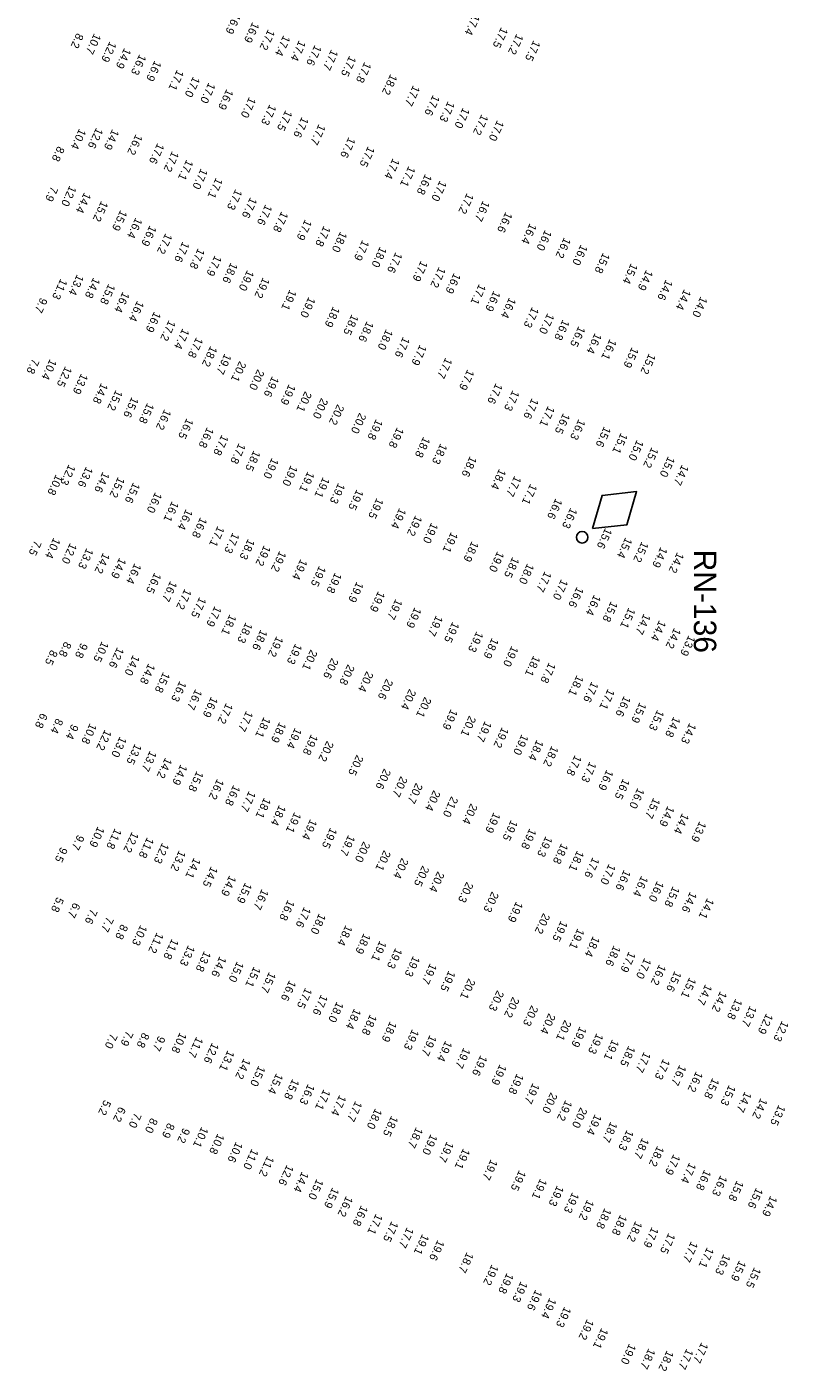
# Model space of a CAD drawing. Extents: x 1023796 to 1112670, y 656573 to 837340.
# Drawn here: x 1027141 to 1027617, y 824075 to 824915 of the extents above; entities that cross this region are included whole.
import ezdxf

# ---------------------------------------------------------------- set-up
doc = ezdxf.new("R2010")
doc.units = 0
doc.layers.add('V-CHAN-NAID', color=7, linetype='Continuous')
doc.layers.add('V-TOPO-SOUN', color=7, linetype='Continuous')

msp = doc.modelspace()

# ---------------------------------------------------------------- linework, layer by layer
at = {"layer": 'V-CHAN-NAID'}
msp.add_lwpolyline([(1027494.72, 824601.8), (1027516.23, 824604.18), (1027522.3, 824624.94), (1027500.8, 824622.56)], close=True, dxfattribs=at)
msp.add_circle((1027488.29, 824596.4), 3.6, dxfattribs=at)

# ---------------------------------------------------------------- texts
msp.add_text('RN-136', height=14, rotation=270, dxfattribs=at).set_placement((1027558.09, 824588.64))
at = {"layer": 'V-TOPO-SOUN'}
for s, p in [('16.9 ', (1027270.86, 824924.04)), ('17.4 ', (1027420.2, 824923.36)), ('16.9 ', (1027282.42, 824918.55)), ('17.5 ', (1027437.77, 824915.32)), ('8.2', (1027172.66, 824911.73)), ('10.7 ', (1027183.56, 824911.47)), ('12.9 ', (1027193.23, 824906.47)), ('17.2 ', (1027292.18, 824914.02)), ('17.4 ', (1027301.78, 824910.31)), ('17.4 ', (1027311.51, 824907.16)), ('17.2 ', (1027447.39, 824911.23)), ('17.5 ', (1027457.97, 824907.13)), ('14.9 ', (1027202.36, 824902.38)), ('16.3 ', (1027211.83, 824898.43)), ('17.6 ', (1027321.36, 824904.28)), ('17.7 ', (1027331.68, 824901.45)), ('16.9 ', (1027221.31, 824894.53)), ('17.5 ', (1027342.95, 824897.49)), ('17.8 ', (1027352.39, 824893.57)), ('17.1 ', (1027235.32, 824888.76)), ('17.0 ', (1027245.39, 824884.58)), ('18.2 ', (1027368.61, 824886.04)), ('17.0 ', (1027255.06, 824880.76)), ('16.9 ', (1027266.24, 824876.7)), ('17.7 ', (1027382.82, 824879.06)), ('17.6 ', (1027395.17, 824873.05)), ('17.0 ', (1027280.36, 824871.71)), ('17.3 ', (1027293.13, 824867.14)), ('17.3 ', (1027404.51, 824869.09)), ('17.0 ', (1027413.89, 824865.14)), ('17.5 ', (1027303.05, 824863.51)), ('17.6 ', (1027313.24, 824859.33)), ('17.2 ', (1027425.5, 824860.93)), ('17.0 ', (1027435.29, 824857.21)), ('10.4 ', (1027174.24, 824852.02)), ('12.6 ', (1027184.84, 824852.55)), ('14.9 ', (1027194.88, 824851.67)), ('16.2 ', (1027209.52, 824848.49)), ('17.7 ', (1027323.82, 824854.77)), ('8.8', (1027160.79, 824841.06)), ('17.6 ', (1027223.08, 824842.92)), ('17.6 ', (1027342.5, 824846.67)), ('17.5 ', (1027354.6, 824840.98)), ('17.2 ', (1027232.27, 824837.95)), ('17.1 ', (1027241.23, 824832.61)), ('17.4 ', (1027370.12, 824833.45)), ('17.0 ', (1027250.25, 824827.09)), ('17.1 ', (1027379.94, 824828.58)), ('16.8 ', (1027390.32, 824823.65)), ('7.9', (1027156.67, 824816.01)), ('12.0 ', (1027168.23, 824816.37)), ('17.1 ', (1027259.65, 824821.32)), ('17.3 ', (1027271.78, 824814.14)), ('17.0 ', (1027399.47, 824819.6)), ('14.4 ', (1027177.34, 824812.15)), ('15.2 ', (1027187.99, 824806.84)), ('17.6 ', (1027281.07, 824809.07)), ('17.2 ', (1027416.38, 824811.71)), ('16.7 ', (1027426.4, 824806.97)), ('15.9 ', (1027199.94, 824801.08)), ('17.6 ', (1027290.52, 824804.57)), ('17.8 ', (1027300.51, 824800.24)), ('16.6 ', (1027440.55, 824799.96)), ('16.4 ', (1027209.41, 824796.39)), ('16.9 ', (1027218.25, 824791.49)), ('17.9 ', (1027315.27, 824795.2)), ('17.8 ', (1027326.97, 824791.29)), ('16.4 ', (1027455.66, 824792.81)), ('17.2 ', (1027228.1, 824786.61)), ('17.6 ', (1027238.85, 824781.44)), ('18.0 ', (1027337.31, 824787.71)), ('17.9 ', (1027351.1, 824782.45)), ('16.0 ', (1027465.15, 824788.69)), ('16.2 ', (1027477.07, 824783.97)), ('17.8 ', (1027248.42, 824777.24)), ('17.9 ', (1027258.96, 824772.82)), ('18.0 ', (1027362.07, 824778.24)), ('17.6 ', (1027371.83, 824774.81)), ('16.0 ', (1027487.52, 824779.56)), ('15.8 ', (1027501.43, 824774.5)), ('18.6 ', (1027268.92, 824768.37)), ('17.9 ', (1027387.67, 824769.49)), ('17.2 ', (1027398.87, 824765.56)), ('15.4 ', (1027518.89, 824767.89)), ('14.9 ', (1027528.35, 824763.78)), ('11.3 ', (1027162.6, 824758.22)), ('13.4 ', (1027172.84, 824760.85)), ('14.8 ', (1027183.04, 824758.96)), ('19.0 ', (1027279.14, 824763.61)), ('19.2 ', (1027288.98, 824759)), ('16.9 ', (1027408.27, 824761.84)), ('14.6 ', (1027540.65, 824757.69)), ('15.8 ', (1027192.5, 824755.06)), ('16.4 ', (1027201.4, 824750.05)), ('19.1 ', (1027305.71, 824751.44)), ('19.0 ', (1027317.51, 824746.86)), ('17.1 ', (1027423.99, 824754.97)), ('16.9 ', (1027433.08, 824750.7)), ('14.4 ', (1027552.06, 824751.65)), ('14.0 ', (1027562.36, 824747.12)), ('9.7', (1027150.09, 824746.48)), ('16.4 ', (1027210.44, 824744.46)), ('18.9 ', (1027332.78, 824740.85)), ('16.4 ', (1027442.82, 824746.48)), ('17.3 ', (1027457.1, 824740.55)), ('16.9 ', (1027221.01, 824737.68)), ('17.2 ', (1027230.17, 824732.33)), ('18.5 ', (1027344.43, 824735.95)), ('18.6 ', (1027353.88, 824731.71)), ('17.0 ', (1027466.69, 824736.66)), ('16.8 ', (1027476.24, 824732.7)), ('17.4 ', (1027238.76, 824727.19)), ('17.8 ', (1027247.34, 824721.68)), ('18.0 ', (1027365.91, 824726.68)), ('17.6 ', (1027376.52, 824721.89)), ('16.5 ', (1027486.11, 824728.57)), ('16.4 ', (1027496.34, 824724.31)), ('18.2 ', (1027256.18, 824716.19)), ('17.9 ', (1027386.99, 824717.03)), ('16.1 ', (1027505.62, 824720.55)), ('15.9 ', (1027519.41, 824715.46)), ('7.8', (1027145.02, 824708.35)), ('10.4 ', (1027155.92, 824708.05)), ('19.7 ', (1027265.05, 824711.41)), ('20.1 ', (1027274.28, 824706.75)), ('17.7 ', (1027402.97, 824708.87)), ('15.2 ', (1027530.11, 824711.55)), ('12.5 ', (1027165.48, 824703.51)), ('13.9 ', (1027175.45, 824699.02)), ('20.0 ', (1027285.59, 824701.61)), ('19.6 ', (1027294.72, 824697.3)), ('17.9 ', (1027416.71, 824701.54)), ('14.8 ', (1027187.95, 824693.08)), ('15.2 ', (1027197.05, 824688.76)), ('19.9 ', (1027305.18, 824692.33)), ('20.1 ', (1027315.22, 824687.94)), ('17.6 ', (1027434.41, 824692.97)), ('17.3 ', (1027444.92, 824688.57)), ('15.6 ', (1027207.05, 824684.37)), ('15.8 ', (1027216.74, 824680.66)), ('20.0 ', (1027325.37, 824683.71)), ('20.2 ', (1027335.48, 824679.81)), ('17.6 ', (1027456.96, 824683.58)), ('16.2 ', (1027227.43, 824676.69)), ('20.0 ', (1027349.22, 824674.45)), ('17.1 ', (1027467, 824678.75)), ('16.5 ', (1027476.52, 824674.24)), ('16.5 ', (1027241.32, 824671.09)), ('16.8 ', (1027254.07, 824665.44)), ('19.8 ', (1027359.61, 824670.48)), ('19.8 ', (1027372.77, 824665.41)), ('16.3 ', (1027486.15, 824670.5)), ('15.6 ', (1027502.09, 824665.94)), ('17.8 ', (1027263.24, 824660.75)), ('17.8 ', (1027273.89, 824655.51)), ('18.8 ', (1027389.18, 824659.44)), ('18.3 ', (1027399.85, 824655.27)), ('15.1 ', (1027512.53, 824661.89)), ('15.0 ', (1027522.55, 824657.55)), ('18.5 ', (1027283.18, 824650.96)), ('19.0 ', (1027294.52, 824646.25)), ('18.6 ', (1027418.31, 824647.39)), ('15.2 ', (1027531.78, 824652.99)), ('15.0 ', (1027542.06, 824647.23)), ('12.3 ', (1027167.67, 824642.19)), ('13.6 ', (1027178.53, 824640.85)), ('19.0 ', (1027306.39, 824641.65)), ('19.1 ', (1027316.91, 824637.82)), ('18.4 ', (1027436.57, 824639.46)), ('14.7 ', (1027550.69, 824642.09)), ('10.8 ', (1027159.67, 824635.93)), ('14.6 ', (1027188.9, 824637.55)), ('15.2 ', (1027198.45, 824634.37)), ('15.6 ', (1027207.97, 824630.94)), ('19.1 ', (1027326.48, 824634.29)), ('19.3 ', (1027336, 824630.61)), ('17.7 ', (1027446.11, 824635.04)), ('17.1 ', (1027456, 824630.07)), ('16.0 ', (1027221.67, 824624.84)), ('19.5 ', (1027347.54, 824626.6)), ('19.5 ', (1027360.03, 824621.24)), ('16.6 ', (1027471.77, 824620.98)), ('16.1 ', (1027232.18, 824619.26)), ('16.4 ', (1027240.87, 824614.28)), ('19.4 ', (1027374.19, 824614.98)), ('16.3 ', (1027481.09, 824615.15)), ('16.8 ', (1027249.89, 824609.2)), ('19.2 ', (1027384.2, 824610.42)), ('19.0 ', (1027394.15, 824605.81)), ('10.4 ', (1027158.2, 824596.4)), ('17.1 ', (1027260.69, 824603.73)), ('17.3 ', (1027270.08, 824599.59)), ('18.3 ', (1027279.65, 824595.69)), ('19.1 ', (1027406.49, 824599.99)), ('15.6 ', (1027502.79, 824602.51)), ('15.4 ', (1027515.39, 824596.59)), ('7.5', (1027146.34, 824594.81)), ('12.0 ', (1027168.51, 824593.08)), ('13.3 ', (1027178.81, 824589.91)), ('19.2 ', (1027289.65, 824591.7)), ('19.2 ', (1027299.3, 824588.11)), ('18.9 ', (1027419.45, 824594.27)), ('19.0 ', (1027435.41, 824587.94)), ('15.2 ', (1027525.58, 824593.99)), ('14.9 ', (1027537.4, 824590.66)), ('14.2 ', (1027547.73, 824587.3)), ('14.2 ', (1027189.12, 824586.98)), ('14.9 ', (1027199.3, 824583.87)), ('16.4 ', (1027208.79, 824580.47)), ('19.4 ', (1027312.47, 824583.07)), ('18.5 ', (1027444.82, 824584.33)), ('18.0 ', (1027454.12, 824580.37)), ('16.5 ', (1027221.22, 824574.56)), ('19.5 ', (1027324.12, 824578.84)), ('19.8 ', (1027333.99, 824574.64)), ('17.7 ', (1027464.99, 824575.45)), ('17.0 ', (1027475.3, 824570.53)), ('16.7 ', (1027231.13, 824569.43)), ('17.2 ', (1027240.1, 824564.51)), ('19.9 ', (1027347.55, 824568.93)), ('19.9 ', (1027360.94, 824563)), ('16.6 ', (1027485.06, 824565.75)), ('17.5 ', (1027249.31, 824559.32)), ('17.9 ', (1027258.86, 824553.75)), ('19.7 ', (1027371.83, 824558.17)), ('16.4 ', (1027495.82, 824560.8)), ('15.8 ', (1027506.37, 824556.73)), ('18.1 ', (1027268.2, 824548.53)), ('19.9 ', (1027383.74, 824552.97)), ('19.7 ', (1027397.14, 824547.85)), ('15.1 ', (1027517.41, 824552.72)), ('14.7 ', (1027526.86, 824548.92)), ('18.3 ', (1027278.22, 824543.52)), ('18.6 ', (1027287.55, 824539.04)), ('19.5 ', (1027407.37, 824543.84)), ('19.3 ', (1027422.37, 824537.88)), ('14.4 ', (1027536.49, 824544.83)), ('14.2 ', (1027545.84, 824540.07)), ('8.8', (1027165.12, 824531.57)), ('9.8', (1027175.29, 824530.77)), ('10.5 ', (1027188.37, 824531.69)), ('19.2 ', (1027297.43, 824534.9)), ('19.3 ', (1027309.2, 824530.3)), ('18.9 ', (1027432, 824533.84)), ('19.0 ', (1027444.28, 824528.8)), ('13.9 ', (1027554.85, 824535.47)), ('8.5', (1027156.49, 824526.4)), ('12.6 ', (1027197.97, 824528.01)), ('14.0 ', (1027207.81, 824523.2)), ('20.1 ', (1027318.77, 824526.55)), ('20.6 ', (1027331.87, 824521.29)), ('18.1 ', (1027457.94, 824522.79)), ('14.8 ', (1027217.41, 824517.85)), ('15.8 ', (1027226.68, 824512.51)), ('20.8 ', (1027341.96, 824517.32)), ('20.4 ', (1027353.65, 824513.04)), ('17.8 ', (1027467.65, 824518.51)), ('16.3 ', (1027236.92, 824506.93)), ('20.6 ', (1027366, 824508.29)), ('18.1 ', (1027484.99, 824510.53)), ('17.6 ', (1027494.29, 824506.5)), ('16.7 ', (1027246.76, 824501.81)), ('16.9 ', (1027256.62, 824497.08)), ('20.4 ', (1027380.38, 824501.92)), ('20.1 ', (1027389.95, 824497.02)), ('17.1 ', (1027504.42, 824501.99)), ('16.6 ', (1027514.49, 824497.6)), ('6.8', (1027150.25, 824486.96)), ('17.2 ', (1027265.97, 824493.12)), ('17.7 ', (1027278.56, 824488.26)), ('19.9 ', (1027406.36, 824489.35)), ('15.9 ', (1027524.27, 824493.57)), ('15.3 ', (1027535.31, 824488.89)), ('8.4', (1027159.92, 824483.65)), ('9.4', (1027169.5, 824480.01)), ('10.8 ', (1027180.89, 824480.47)), ('18.1 ', (1027289.49, 824484.42)), ('18.9 ', (1027299.24, 824481.27)), ('20.1 ', (1027417.78, 824485.2)), ('19.7 ', (1027427.63, 824481.86)), ('14.8 ', (1027545.5, 824484.71)), ('14.3 ', (1027555.38, 824480.66)), ('12.2 ', (1027190.18, 824476.49)), ('13.0 ', (1027199.57, 824472.19)), ('19.4 ', (1027308.97, 824477.66)), ('19.8 ', (1027319.09, 824473.58)), ('19.2 ', (1027438.3, 824478.08)), ('19.0 ', (1027450.59, 824473.59)), ('18.4 ', (1027459.99, 824470.16)), ('13.5 ', (1027208.99, 824467.74)), ('13.7 ', (1027218.37, 824463.34)), ('20.2 ', (1027328.9, 824469.53)), ('18.2 ', (1027469.33, 824466.41)), ('14.2 ', (1027227.96, 824459.02)), ('14.9 ', (1027237.55, 824454.8)), ('20.5 ', (1027347.51, 824460.79)), ('17.8 ', (1027483.83, 824460.65)), ('17.3 ', (1027493.06, 824456.49)), ('15.8 ', (1027247.62, 824450.7)), ('16.2 ', (1027260.39, 824445.76)), ('20.6 ', (1027364.6, 824452.18)), ('20.7 ', (1027375.02, 824447.44)), ('16.9 ', (1027503.65, 824451.48)), ('16.5 ', (1027513.9, 824445.92)), ('16.8 ', (1027270.53, 824441.91)), ('17.7 ', (1027280.22, 824438.22)), ('20.7 ', (1027384.51, 824443.24)), ('20.4 ', (1027395.54, 824438.68)), ('16.0 ', (1027523.02, 824440.13)), ('18.1 ', (1027289.71, 824434.01)), ('18.4 ', (1027299.11, 824429.44)), ('21.0 ', (1027406.62, 824434.83)), ('20.4 ', (1027418.77, 824430.38)), ('15.7 ', (1027532.87, 824433.9)), ('14.9 ', (1027541.76, 824428.89)), ('19.1 ', (1027308.62, 824424.94)), ('19.4 ', (1027318.55, 824420.6)), ('19.9 ', (1027433.09, 824424.83)), ('19.5 ', (1027443.91, 824420.06)), ('14.4 ', (1027550.83, 824424.31)), ('10.9 ', (1027185.78, 824416.01)), ('11.8 ', (1027196.48, 824414.84)), ('12.2 ', (1027207.12, 824412.63)), ('19.5 ', (1027331.08, 824415.3)), ('19.8 ', (1027455.51, 824414.77)), ('13.9 ', (1027561.65, 824419.24)), ('9.5', (1027162.68, 824403.22)), ('9.7', (1027173.15, 824410.86)), ('11.8 ', (1027216.63, 824409.22)), ('12.3 ', (1027226.08, 824405.82)), ('19.7 ', (1027342.28, 824410.72)), ('20.0 ', (1027351.71, 824406.65)), ('19.3 ', (1027465.57, 824409.97)), ('18.8 ', (1027475.35, 824405.51)), ('13.2 ', (1027236.56, 824401.08)), ('14.1 ', (1027245.85, 824396.5)), ('20.1 ', (1027364.53, 824401.21)), ('20.4 ', (1027375.65, 824396.4)), ('18.1 ', (1027485.27, 824401)), ('17.6 ', (1027494.94, 824396.79)), ('14.5 ', (1027256.56, 824391.08)), ('20.5 ', (1027388.57, 824391.52)), ('20.4 ', (1027398.06, 824387.94)), ('17.0 ', (1027505.02, 824392.64)), ('16.6 ', (1027514.47, 824388.94)), ('14.9 ', (1027268.03, 824385.44)), ('15.9 ', (1027277.86, 824380.96)), ('20.3 ', (1027416.13, 824381.45)), ('16.4 ', (1027525.33, 824385.16)), ('16.0 ', (1027535.17, 824381.91)), ('15.8 ', (1027545.02, 824378.65)), ('5.8', (1027160.29, 824372)), ('16.7 ', (1027288.26, 824376.92)), ('16.8 ', (1027304.49, 824370.15)), ('20.3 ', (1027431.99, 824375.37)), ('19.9 ', (1027447.14, 824369.12)), ('14.6 ', (1027555.79, 824375.23)), ('14.1 ', (1027566.49, 824371.27)), ('6.7', (1027170.63, 824368.5)), ('7.6', (1027181.37, 824364.62)), ('17.6 ', (1027314.7, 824365.79)), ('18.0 ', (1027324.02, 824361.66)), ('20.2 ', (1027464.05, 824361.9)), ('7.7', (1027191.46, 824359.66)), ('8.8', (1027200.43, 824355.01)), ('10.3 ', (1027212.45, 824354.52)), ('18.4 ', (1027340.65, 824354.43)), ('19.5 ', (1027475.06, 824357.14)), ('19.1 ', (1027485.52, 824352.31)), ('11.2 ', (1027222.67, 824349.78)), ('11.8 ', (1027232.1, 824345.91)), ('18.9 ', (1027351.96, 824349.29)), ('19.1 ', (1027361.92, 824344.66)), ('18.4 ', (1027495.15, 824347.51)), ('13.3 ', (1027242.27, 824341.79)), ('13.8 ', (1027252.27, 824338.2)), ('19.3 ', (1027371.73, 824340.11)), ('18.6 ', (1027508.14, 824341.69)), ('17.9 ', (1027517.52, 824337.83)), ('14.6 ', (1027261.95, 824334.94)), ('15.0 ', (1027272.81, 824331.71)), ('15.1 ', (1027283.28, 824328.52)), ('19.3 ', (1027382.79, 824335.12)), ('19.7 ', (1027393.36, 824330.48)), ('17.0 ', (1027527.27, 824333.79)), ('16.2 ', (1027536.48, 824329.82)), ('15.7 ', (1027292.83, 824325.13)), ('16.6 ', (1027305.43, 824319.93)), ('19.5 ', (1027404.99, 824325.94)), ('20.1 ', (1027417.39, 824321.11)), ('15.6 ', (1027546.15, 824325.73)), ('15.1 ', (1027555.35, 824321.7)), ('17.5 ', (1027315.46, 824315.28)), ('17.6 ', (1027325.28, 824311)), ('20.3 ', (1027435.25, 824313.69)), ('14.7 ', (1027565.32, 824317.44)), ('14.2 ', (1027574.6, 824313.1)), ('18.0 ', (1027335.09, 824306.56)), ('18.4 ', (1027346, 824302.3)), ('20.2 ', (1027444.9, 824309.54)), ('20.3 ', (1027456.65, 824304.27)), ('13.8 ', (1027584.14, 824308.38)), ('13.7 ', (1027593.2, 824304.01)), ('18.8 ', (1027355.91, 824298.59)), ('18.9 ', (1027368.36, 824294.29)), ('20.4 ', (1027467.46, 824299.28)), ('20.1 ', (1027477.38, 824295.13)), ('12.9 ', (1027603.36, 824299.22)), ('12.3 ', (1027613.16, 824294.63)), ('7.0', (1027193.85, 824286.8)), ('7.9', (1027203.71, 824288.39)), ('8.8', (1027213.78, 824287.29)), ('9.7', (1027223.71, 824285.27)), ('10.8 ', (1027237.1, 824287.38)), ('19.3 ', (1027382.21, 824289.33)), ('19.7 ', (1027393.18, 824285.71)), ('19.9 ', (1027486.86, 824291.04)), ('19.3 ', (1027497.36, 824286.83)), ('11.7 ', (1027247.39, 824284.62)), ('12.6 ', (1027257.23, 824280.93)), ('19.4 ', (1027402.93, 824282.14)), ('19.7 ', (1027414.3, 824277.77)), ('19.1 ', (1027507.18, 824282.94)), ('18.5 ', (1027517.31, 824279.01)), ('13.1 ', (1027266.94, 824276.2)), ('14.2 ', (1027276.97, 824271.11)), ('19.6 ', (1027424.85, 824273.13)), ('17.7 ', (1027526.98, 824275.24)), ('17.3 ', (1027538.97, 824270.82)), ('15.0 ', (1027286.26, 824266.57)), ('15.4 ', (1027297.31, 824261.81)), ('19.9 ', (1027436.89, 824267.4)), ('19.8 ', (1027447.58, 824261.64)), ('16.7 ', (1027549.17, 824267.09)), ('16.2 ', (1027559.52, 824263.03)), ('15.8 ', (1027307.42, 824258.34)), ('16.3 ', (1027317.09, 824255.14)), ('17.1 ', (1027326.88, 824251.83)), ('19.7 ', (1027457.5, 824255.73)), ('15.8 ', (1027569.76, 824258.86)), ('15.3 ', (1027580.07, 824254.55)), ('5.2', (1027189.8, 824245.21)), ('17.4 ', (1027336.76, 824248.27)), ('17.7 ', (1027346.72, 824244.54)), ('20.0 ', (1027468.68, 824249.85)), ('19.2 ', (1027477.91, 824245.02)), ('14.7 ', (1027589.94, 824250.39)), ('14.2 ', (1027599.86, 824246.35)), ('6.2', (1027199.08, 824241)), ('7.0', (1027208.8, 824237.24)), ('18.0 ', (1027359.11, 824239.87)), ('18.5 ', (1027369.19, 824235.31)), ('20.0 ', (1027487.3, 824240.57)), ('19.4 ', (1027496.34, 824236.25)), ('13.5 ', (1027611.11, 824242.12)), ('8.0', (1027218.98, 824234.01)), ('8.9', (1027229.58, 824230.87)), ('9.2', (1027239.14, 824227.76)), ('10.1 ', (1027250.62, 824228.38)), ('18.7 ', (1027384.65, 824228.12)), ('18.7 ', (1027506.16, 824231.57)), ('18.3 ', (1027516.27, 824226.51)), ('10.8 ', (1027260.68, 824224.18)), ('10.6 ', (1027272.14, 824219.03)), ('19.0 ', (1027393.75, 824223.82)), ('19.7 ', (1027403.88, 824219.21)), ('18.7 ', (1027525.89, 824221.5)), ('11.0 ', (1027281.97, 824214.65)), ('11.2 ', (1027291.72, 824210.25)), ('19.1 ', (1027414.07, 824214.91)), ('18.2 ', (1027535.3, 824216.49)), ('17.9 ', (1027545.39, 824211.23)), ('12.6 ', (1027303.91, 824204.67)), ('19.7 ', (1027431.31, 824208.05)), ('19.5 ', (1027448.99, 824201.26)), ('17.4 ', (1027555.31, 824206.01)), ('16.8 ', (1027564.68, 824201.6)), ('14.4 ', (1027313.3, 824200.4)), ('15.0 ', (1027322.54, 824195.82)), ('19.1 ', (1027462.2, 824196.07)), ('16.3 ', (1027574.74, 824198.06)), ('15.8 ', (1027584.99, 824194.84)), ('15.9 ', (1027332.34, 824190.44)), ('16.2 ', (1027340.94, 824185.13)), ('19.3 ', (1027472.69, 824191.68)), ('19.3 ', (1027482.2, 824187.44)), ('15.6 ', (1027597.07, 824190.33)), ('14.9 ', (1027605.97, 824185.3)), ('16.8 ', (1027350.33, 824179.29)), ('19.2 ', (1027491.54, 824182.9)), ('18.8 ', (1027502.41, 824177.63)), ('17.1 ', (1027359.52, 824174.03)), ('17.5 ', (1027369.31, 824169.43)), ('18.8 ', (1027512.16, 824173.51)), ('18.2 ', (1027521.64, 824169.47)), ('17.7 ', (1027378.96, 824165.59)), ('19.1 ', (1027388.51, 824161.38)), ('17.9 ', (1027531.9, 824165.77)), ('17.5 ', (1027542.3, 824162.02)), ('19.6 ', (1027398.09, 824157.74)), ('17.7 ', (1027556.43, 824156.78)), ('17.1 ', (1027566.4, 824153.11)), ('18.7 ', (1027416.29, 824150.05)), ('19.2 ', (1027431.87, 824142.33)), ('16.3 ', (1027576.72, 824148.82)), ('15.9 ', (1027586.46, 824144.9)), ('19.8 ', (1027441.28, 824137.04)), ('15.5 ', (1027595.86, 824140.66)), ('19.3 ', (1027450.03, 824131.82)), ('19.6 ', (1027459.17, 824126.6)), ('19.4 ', (1027468.02, 824121.51)), ('19.3 ', (1027477.27, 824116.03)), ('19.2 ', (1027491.42, 824108.2)), ('19.1 ', (1027500.43, 824102.69)), ('19.0 ', (1027517.75, 824092.93)), ('17.7 ', (1027562.86, 824093.74)), ('18.7 ', (1027529.83, 824089.98)), ('18.2 ', (1027541.31, 824088.71)), ('17.7 ', (1027553.56, 824089.72))]:
    msp.add_text(s, height=5, rotation=245, dxfattribs=at).set_placement(p)

doc.saveas('drawing.dxf')
